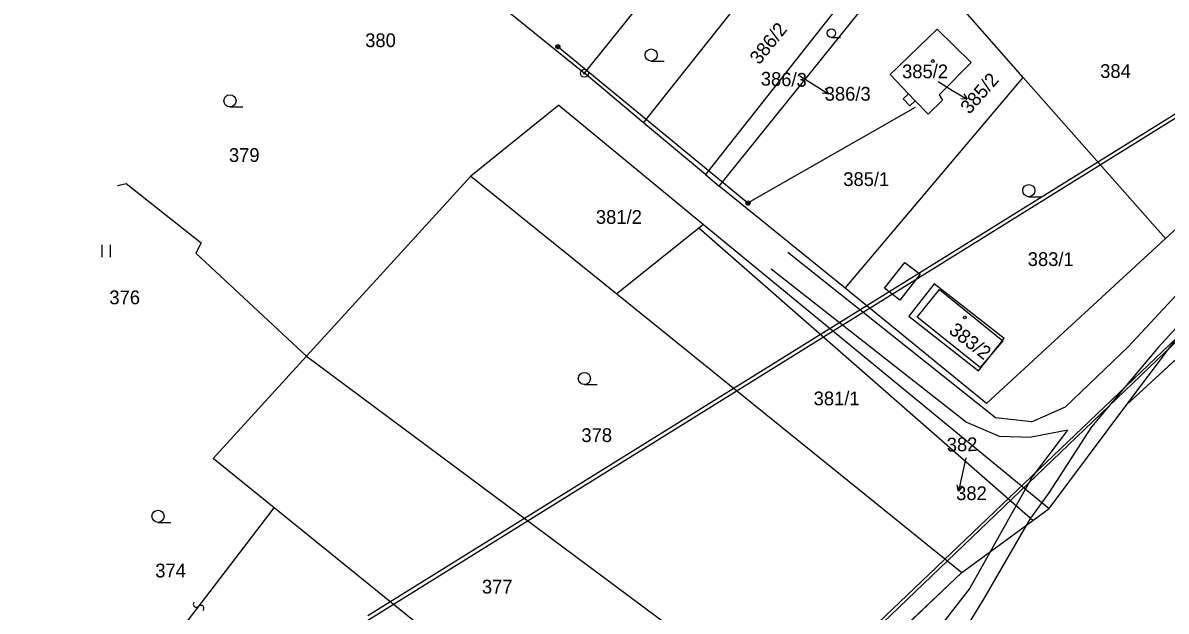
# Model space of a CAD drawing. Extents: x -469926 to -462499, y -1098642 to -1092733.
# Drawn here: x -468024.8 to -467883.4, y -1097075.1 to -1097002.4 of the extents above; entities that cross this region are included whole.
import ezdxf

# ---------------------------------------------------------------- set-up
doc = ezdxf.new("R2010")
doc.units = 0
for name, color, linetype in [('Vrstva 1', 7, 'Continuous'), ('Vrstva 10', 7, 'Continuous'), ('Vrstva 11', 7, 'Continuous'), ('Vrstva 12', 7, 'Continuous'), ('Vrstva 13', 7, 'Continuous'), ('Vrstva 14', 7, 'Continuous'), ('Vrstva 16', 7, 'Continuous'), ('Vrstva 24', 7, 'Continuous'), ('Vrstva 25', 7, 'Continuous'), ('Vrstva 4', 7, 'Continuous'), ('Vrstva 50', 7, 'Continuous'), ('Vrstva 51', 7, 'Continuous')]:
    doc.layers.add(name, color=color, linetype=linetype)

msp = doc.modelspace()

# ---------------------------------------------------------------- linework, layer by layer
at = {"layer": 'Vrstva 1'}
for p, q in [((-467948.03, -1097014.73), (-467923.33, -1096983.74)), ((-467888.22, -1097049.59), (-467816.34, -1096983.49)), ((-467955.32, -1097008.62), (-467940.46, -1096990.18)), ((-467916.74, -1096991.19), (-467940.36, -1097021.14)), ((-467938.64, -1097022.58), (-467914.99, -1096993.19)), ((-467901.04, -1097009.16), (-467914.99, -1096993.19)), ((-467969.07, -1096997.49), (-467955.32, -1097008.62)), ((-467917.52, -1097008.76), (-467911.67, -1097003.18)), ((-467911.67, -1097003.18), (-467907.49, -1097007.31)), ((-467907.49, -1097007.31), (-467911.43, -1097011.3)), ((-467948.03, -1097014.73), (-467955.32, -1097008.62)), ((-467923.05, -1097035.18), (-467901.04, -1097009.16)), ((-467915.22, -1097011.17), (-467917.52, -1097008.76)), ((-467883.44, -1097029.05), (-467901.04, -1097009.16)), ((-467915.88, -1097011.8), (-467915.22, -1097011.17)), ((-467915.08, -1097012.65), (-467915.88, -1097011.8)), ((-467914.42, -1097012.01), (-467915.08, -1097012.65)), ((-467912.82, -1097013.69), (-467914.42, -1097012.01)), ((-467911.01, -1097011.96), (-467912.82, -1097013.69)), ((-467911.43, -1097011.3), (-467911.01, -1097011.96)), ((-467958.5, -1097012.57), (-467969.37, -1097021.33)), ((-467958.5, -1097012.57), (-467940.58, -1097027.3)), ((-467940.36, -1097021.14), (-467948.03, -1097014.73)), ((-467867.93, -1097014.76), (-467883.44, -1097029.05)), ((-467989.69, -1097043.58), (-467969.37, -1097021.33)), ((-467969.37, -1097021.33), (-467951.32, -1097035.9)), ((-467940.36, -1097021.14), (-467938.64, -1097022.58)), ((-468013.09, -1097022.48), (-468012.04, -1097022.24)), ((-468012.04, -1097022.24), (-468002.74, -1097029.57)), ((-467923.05, -1097035.18), (-467938.64, -1097022.58)), ((-467941.16, -1097027.76), (-467951.32, -1097035.9)), ((-467940.58, -1097027.3), (-467941.16, -1097027.76)), ((-467899.87, -1097063.93), (-467941.16, -1097027.76)), ((-467940.58, -1097027.3), (-467897.84, -1097062.44)), ((-467883.44, -1097029.05), (-467905.59, -1097049.43)), ((-468002.74, -1097029.57), (-468003.41, -1097030.86)), ((-468003.41, -1097030.86), (-467989.69, -1097043.58)), ((-467888.22, -1097049.59), (-467876.72, -1097034.24)), ((-467951.32, -1097035.9), (-467908.65, -1097070.35)), ((-467905.59, -1097049.43), (-467923.05, -1097035.18)), ((-467914.15, -1097038.77), (-467911.4, -1097035.37)), ((-467911.4, -1097035.37), (-467903.57, -1097041.7)), ((-467906.38, -1097045.01), (-467914.15, -1097038.77)), ((-467903.57, -1097041.7), (-467906.38, -1097045.01)), ((-468001.25, -1097056.23), (-467989.69, -1097043.58)), ((-467989.69, -1097043.58), (-467928.45, -1097089.1)), ((-467897.84, -1097062.44), (-467888.22, -1097049.59)), ((-467993.71, -1097062.33), (-468001.25, -1097056.23)), ((-467943.25, -1097103.13), (-467993.71, -1097062.33)), ((-467899.87, -1097063.93), (-467897.84, -1097062.44)), ((-467908.65, -1097070.35), (-467899.87, -1097063.93)), ((-467928.45, -1097089.1), (-467908.65, -1097070.35))]:
    msp.add_line(p, q, dxfattribs=at)
at = {"layer": 'Vrstva 10'}
msp.add_lwpolyline([(-468106.54, -1097241.83), (-468085.57, -1097227.82), (-468070.95, -1097216.22), (-468056.28, -1097202.95), (-468041.45, -1097189.53), (-468033.35, -1097182.53), (-468026.54, -1097176.64), (-468009.92, -1097160.69), (-468003.75, -1097155.47), (-467996.13, -1097149.03), (-467981.56, -1097135.22), (-467967.27, -1097122.08), (-467943.25, -1097103.13), (-467928.45, -1097089.1), (-467908.65, -1097070.35), (-467899.87, -1097063.93), (-467897.84, -1097062.44), (-467888.22, -1097049.59)], dxfattribs=at)
at = {"layer": 'Vrstva 11'}
msp.add_lwpolyline([(-467888.22, -1097049.59), (-467816.34, -1096983.49), (-467791.5, -1097010.1), (-467774.92, -1096994.74), (-467799.69, -1096968.2), (-467698.99, -1096876.13), (-467674.43, -1096895.44), (-467672.71, -1096884.64)], dxfattribs=at)
at = {"layer": 'Vrstva 12'}
for p, q in [((-467945.97, -1097102.26), (-467787.93, -1096951.6)), ((-467982.11, -1097075.67), (-467842.78, -1096989.12))]:
    msp.add_line(p, q, dxfattribs=at)
at = {"layer": 'Vrstva 13'}
for points in [[(-467678.91, -1096902.98), (-467676.68, -1096900.74), (-467678.98, -1096897.86), (-467693.29, -1096880.42), (-467700.73, -1096871.38), (-467702.35, -1096870.56), (-467703.98, -1096870.45), (-467707.26, -1096872.8), (-467727.88, -1096891.41), (-467756.36, -1096917.49), (-467788.52, -1096947.03), (-467806.6, -1096963.7), (-467824.65, -1096980.62), (-467843.3, -1096999), (-467866.12, -1097022.61), (-467884.33, -1097042.53), (-467892.61, -1097052.34), (-467897.89, -1097060.51), (-467900, -1097063.45)], [(-467900, -1097051.7), (-467895.79, -1097049.86), (-467888.07, -1097042.46), (-467866.94, -1097019.73), (-467847.71, -1096999.82), (-467841.51, -1096992.45), (-467840.03, -1096989.63), (-467840.46, -1096987.03), (-467841.82, -1096984.36), (-467851.51, -1096970.61)], [(-467900, -1097051.7), (-467904.45, -1097051.2), (-467930.15, -1097030.78)], [(-467932.21, -1097032.81), (-467908.06, -1097051.75), (-467904.03, -1097053.47), (-467900, -1097053.62)], [(-467900, -1097058.68), (-467895.54, -1097052.74), (-467900, -1097053.62)], [(-467900, -1097058.68), (-467907.63, -1097072.28), (-467915.53, -1097082.4), (-467936.42, -1097103.42), (-467956.43, -1097124.3), (-467965.95, -1097134.82), (-467969.99, -1097137.56), (-467981.93, -1097142.3)], [(-467900, -1097127.05), (-467902.95, -1097126.81), (-467905.47, -1097125.44), (-467907.57, -1097122.89), (-467910.66, -1097108.48), (-467912.7, -1097087.52), (-467910.26, -1097080.69), (-467905.93, -1097073.62), (-467900, -1097063.45)]]:
    msp.add_lwpolyline(points, dxfattribs=at)
at = {"layer": 'Vrstva 14'}
for p, q in [((-467958.87, -1097005.32), (-467958.37, -1097005.32)), ((-467958.37, -1097005.32), (-467958.87, -1097005.32)), ((-467958.59, -1097005.57), (-467958.83, -1097005.32)), ((-467958.62, -1097005.32), (-467935.09, -1097024.65)), ((-467958.42, -1097005.48), (-467958.57, -1097005.32)), ((-467935.09, -1097024.65), (-467914.36, -1097012.83)), ((-467935.35, -1097024.65), (-467934.84, -1097024.65)), ((-467934.84, -1097024.65), (-467935.35, -1097024.65)), ((-467935.06, -1097024.9), (-467935.31, -1097024.65)), ((-467934.9, -1097024.8), (-467935.05, -1097024.65))]:
    msp.add_line(p, q, dxfattribs=at)
for points in [[(-468249.08, -1097241.26), (-468110.69, -1097154.85), (-468022.46, -1097101.44), (-467981.9, -1097076.13), (-467860.1, -1097000.39)], [(-468225.08, -1097347.66), (-468115.02, -1097247.23), (-467946.3, -1097103.25), (-467838.63, -1097000.12)]]:
    msp.add_lwpolyline(points, dxfattribs=at)
for points in [[(-467918.19, -1097035.18), (-467915.7, -1097032), (-467913.81, -1097033.47), (-467916.3, -1097036.66)], [(-467912.04, -1097034.64), (-467912.05, -1097034.65), (-467915.2, -1097038.67), (-467906.56, -1097045.43), (-467903.4, -1097041.4)]]:
    msp.add_lwpolyline(points, close=True, dxfattribs=at)
for centre in [(-467958.62, -1097005.32), (-467935.09, -1097024.65)]:
    msp.add_circle(centre, 0.252, dxfattribs=at)
for centre in [(-467958.62, -1097005.32), (-467935.09, -1097024.65)]:
    msp.add_arc(centre, 0.252, 180, 0, dxfattribs=at)
at = {"layer": 'Vrstva 16'}
for p, q in [((-467928.69, -1097008.92), (-467926.91, -1097010.04)), ((-467926.91, -1097010.04), (-467925.14, -1097011.16)), ((-467911.57, -1097009.65), (-467909.77, -1097010.74)), ((-467909.77, -1097010.74), (-467907.98, -1097011.84)), ((-467908.13, -1097056.17), (-467908.58, -1097058.22)), ((-467908.58, -1097058.22), (-467909.03, -1097060.27))]:
    msp.add_line(p, q, dxfattribs=at)
for points in [[(-467925.54, -1097010.49), (-467925.14, -1097011.16), (-467925.91, -1097011.08)], [(-467908.39, -1097011.17), (-467907.98, -1097011.84), (-467908.76, -1097011.77)], [(-467908.54, -1097059.66), (-467909.03, -1097060.27), (-467909.22, -1097059.51)]]:
    msp.add_lwpolyline(points, dxfattribs=at)
at = {"layer": 'Vrstva 24'}
for radius in [0.5, 0.1]:
    msp.add_circle((-467955.32, -1097008.62), radius, dxfattribs=at)
at = {"layer": 'Vrstva 25'}
for p, q in [((-467924.77, -1097004.19), (-467923.65, -1097004.19)), ((-467947.06, -1097007.11), (-467945.46, -1097007.11)), ((-467999.18, -1097012.77), (-467997.58, -1097012.77)), ((-467900.34, -1097023.88), (-467898.74, -1097023.88)), ((-468015.01, -1097029.85), (-468015.01, -1097031.35)), ((-468014.01, -1097029.85), (-468014.01, -1097031.35)), ((-467955.33, -1097047.11), (-467953.73, -1097047.11)), ((-468008.08, -1097064.14), (-468006.48, -1097064.14))]:
    msp.add_line(p, q, dxfattribs=at)
for centre, radius in [((-467924.77, -1097003.67), 0.525), ((-467947.06, -1097006.36), 0.75), ((-467912.23, -1097007.11), 0.175), ((-467999.18, -1097012.02), 0.75), ((-467900.34, -1097023.13), 0.75), ((-467908.27, -1097038.82), 0.175), ((-467955.33, -1097046.36), 0.75), ((-468008.08, -1097063.39), 0.75)]:
    msp.add_circle(centre, radius, dxfattribs=at)
at = {"layer": 'Vrstva 4'}
for p, q in [((-467914.42, -1097012.01), (-467915.22, -1097011.17)), ((-468012.25, -1097086.51), (-467993.71, -1097062.33))]:
    msp.add_line(p, q, dxfattribs=at)
at = {"layer": 'Vrstva 51'}
for centre, radius, start, end in [((-468003.34, -1097074.27), 0.376, 132.0604, 318.3715), ((-468002.77, -1097074.77), 0.377, 311.3843, 139.0475)]:
    msp.add_arc(centre, radius, start, end, dxfattribs=at)

# ---------------------------------------------------------------- texts
at = {"layer": 'Vrstva 50'}
for s, rotation, p in [('386/2', 51.282, (-467933.7, -1097007.66)), ('386/3', 358.209, (-467933.53, -1097010.13)), ('385/2', 48.591, (-467907.7, -1097013.78)), ('383/2', 322.173, (-467910.36, -1097040.65)), ('382', 0.918, (-467910.49, -1097055.39))]:
    msp.add_text(s, height=1.7, rotation=rotation, dxfattribs=at).set_placement(p)
for s, p in [('380', (-467982.45, -1097005.39)), ('385/2', (-467916.03, -1097009.24)), ('384', (-467891.52, -1097009.2)), ('386/3', (-467925.6, -1097012.01)), ('379', (-467999.31, -1097019.58)), ('385/1', (-467923.3, -1097022.56)), ('381/2', (-467953.91, -1097027.24)), ('383/1', (-467900.48, -1097032.45)), ('376', (-468014.1, -1097037.18)), ('381/1', (-467926.97, -1097049.67)), ('378', (-467955.7, -1097054.21)), ('382', (-467909.34, -1097061.39)), ('374', (-468008.42, -1097070.95)), ('377', (-467968.01, -1097072.94))]:
    msp.add_text(s, height=1.7, dxfattribs=at).set_placement(p)

doc.saveas('drawing.dxf')
